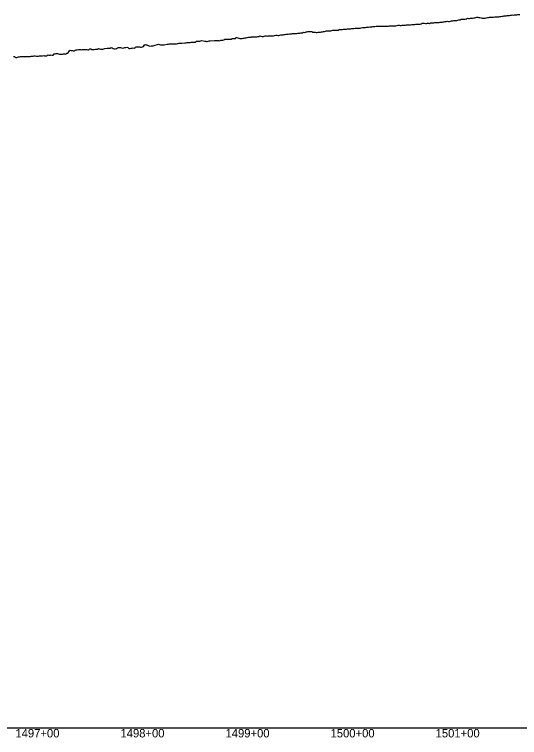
# Model space of a CAD drawing. Extents: x -3793 to 50787, y -1075 to 6138.
# Drawn here: x 37058 to 37538, y 991 to 1679 of the extents above; entities that cross this region are included whole.
import ezdxf

# ---------------------------------------------------------------- set-up
doc = ezdxf.new("R2010")
doc.units = 0
for name, color, linetype in [('RD_DDB_Profile_EX', 7, 'Continuous'), ('RD_DDB_StaTX', 7, 'Continuous'), ('RD_GPK_Profile_Cell', 7, 'Continuous')]:
    doc.layers.add(name, color=color, linetype=linetype)

msp = doc.modelspace()

# ---------------------------------------------------------------- linework, layer by layer
at = {"layer": 'RD_DDB_Profile_EX'}
for points in [[(37508.674974, 1675.9151), (37509.673663, 1675.968005), (37510.965798, 1675.97384), (37511.673484, 1675.97039), (37512.672168, 1676.119435), (37513.681611, 1676.21622), (37514.680281, 1676.317805), (37515.680078, 1676.37617), (37516.679874, 1676.42529), (37517.67858, 1676.483345), (37518.678377, 1676.58241), (37519.677121, 1676.680935), (37520.676917, 1676.78486), (37521.676712, 1676.980765), (37522.675424, 1677.179195), (37523.675219, 1677.22509), (37524.673937, 1677.417975), (37525.673748, 1677.467485), (37526.673558, 1677.775365), (37527.672291, 1677.730305), (37528.672101, 1677.82974), (37529.670837, 1677.9348), (37530.670647, 1677.987805), (37531.670457, 1678.183645), (37532.669196, 1678.13511), (37533.668681, 1678.232545), (37534.66741, 1678.29142), (37535.676784, 1678.38948), (37536.676598, 1678.535125), (37537.675316, 1678.640235), (37538.014017, 1678.656985), (37538.675139, 1678.687875)], [(37410.689588, 1667.469205), (37411.688147, 1667.47197), (37412.686998, 1667.666005), (37413.686646, 1667.71074), (37414.68521, 1667.7619), (37415.684859, 1667.809565), (37416.297034, 1667.871265), (37416.693084, 1667.90701), (37417.692757, 1667.956405), (37418.691359, 1667.90903), (37419.691032, 1667.869155), (37420.689878, 1667.916645), (37421.688454, 1668.305405), (37422.688118, 1668.361695), (37423.686693, 1668.36174), (37424.68636, 1668.314965), (37425.684934, 1668.3179), (37426.684632, 1668.36668), (37427.683206, 1668.41556), (37428.682058, 1668.51433), (37429.821143, 1668.58769), (37430.689972, 1668.71982), (37431.689653, 1668.76893), (37432.688239, 1668.920835), (37433.687921, 1668.92123), (37434.686537, 1668.978605), (37435.685123, 1669.034985), (37436.685078, 1669.07682), (37437.68367, 1669.1261), (37438.683344, 1669.125035), (37439.681936, 1669.37289), (37440.681611, 1669.375975), (37441.689862, 1669.525895), (37442.689548, 1669.522095), (37443.345252, 1669.523405), (37443.688166, 1669.525455), (37444.688134, 1669.76923), (37445.687826, 1670.357955), (37446.686428, 1670.26392), (37447.686121, 1670.26334), (37448.684722, 1670.079025), (37449.684416, 1670.072715), (37450.684111, 1670.262795), (37451.682741, 1670.26479), (37452.682691, 1670.22564), (37453.68238, 1670.66455), (37454.681016, 1670.66539), (37455.680705, 1670.763315), (37456.869361, 1670.881445), (37457.679042, 1670.9598), (37458.688472, 1671.159755), (37459.687085, 1671.06465), (37460.686824, 1671.065185), (37461.686537, 1671.118065), (37462.685176, 1671.365735), (37463.684888, 1671.422275), (37464.683499, 1671.42141), (37465.68324, 1671.75953), (37466.683188, 1671.81015), (37467.681835, 1671.86128), (37468.681541, 1671.96068), (37469.681275, 1672.156445), (37470.679899, 1672.067295), (37471.679647, 1671.966625), (37472.678281, 1672.311115), (37473.678029, 1672.613045), (37474.677752, 1672.760255), (37475.676412, 1672.95809), (37476.685838, 1673.00955), (37477.685593, 1673.00791), (37478.684216, 1673.06543), (37479.683971, 1673.404225), (37480.683701, 1673.499365), (37481.682588, 1673.56119), (37482.682311, 1674.19325), (37483.91758, 1674.181825), (37484.680703, 1674.145355), (37485.680468, 1674.14547), (37486.679114, 1674.246535), (37487.678852, 1674.489565), (37488.678617, 1675.08279), (37489.677262, 1674.895505), (37490.677027, 1674.792075), (37491.675672, 1675.18783), (37492.675437, 1675.144395), (37493.684873, 1675.098765), (37494.683534, 1675.442105), (37495.683277, 1675.440005), (37496.683291, 1675.784235), (37497.681938, 1676.188485), (37498.681719, 1676.035285), (37499.680377, 1675.888405), (37500.680158, 1675.837745), (37501.67991, 1675.546115), (37502.678597, 1675.21849), (37503.678348, 1675.16877), (37504.677036, 1675.221985), (37505.676786, 1675.27502), (37506.676567, 1675.51706), (37507.675224, 1675.763245), (37508.674974, 1675.9151)], [(37315.196745, 1659.662765), (37316.19534, 1659.863285), (37317.193935, 1659.95755), (37318.203914, 1660.010085), (37319.202726, 1660.110435), (37320.201326, 1660.21496), (37321.201728, 1660.315195), (37321.628269, 1660.379425), (37322.200313, 1660.46408), (37323.19883, 1660.515665), (37324.197401, 1660.51591), (37325.197776, 1660.574655), (37326.196351, 1660.67336), (37327.204405, 1660.82297), (37328.204766, 1660.825595), (37329.203343, 1660.87586), (37330.201921, 1661.07116), (37331.200376, 1661.362885), (37331.731592, 1661.317285), (37332.727524, 1661.71079), (37333.723741, 1661.65612), (37334.729012, 1661.94544), (37335.152379, 1662.00805), (37335.724872, 1662.09135), (37336.720688, 1662.382375), (37337.716493, 1662.38353), (37338.721959, 1662.3816), (37339.717749, 1662.47892), (37340.71353, 1662.42972), (37341.7093, 1661.98528), (37342.714654, 1661.88205), (37343.710389, 1661.828325), (37344.706249, 1661.67595), (37345.704709, 1661.67632), (37346.710092, 1661.722435), (37347.705818, 1661.76718), (37348.701552, 1661.96215), (37349.697194, 1662.25549), (37350.725402, 1662.30115), (37351.699889, 1662.356225), (37352.697269, 1662.56189), (37353.694655, 1662.81734), (37354.70191, 1663.02236), (37355.699276, 1663.07873), (37356.696763, 1663.183225), (37357.694163, 1663.23861), (37358.691551, 1663.24694), (37359.699857, 1663.495135), (37360.697246, 1663.602145), (37361.694801, 1663.65593), (37362.200597, 1663.658685), (37362.692219, 1663.661405), (37363.699365, 1663.81766), (37364.696779, 1663.72805), (37365.694168, 1663.738), (37366.691589, 1664.23173), (37367.698951, 1664.248135), (37368.696344, 1664.34954), (37369.693775, 1664.401895), (37370.69121, 1664.553865), (37371.698175, 1664.765545), (37372.695987, 1664.759405), (37373.695596, 1664.753815), (37374.694078, 1664.948925), (37375.724706, 1664.958675), (37376.692227, 1665.00374), (37377.69072, 1665.15297), (37378.690708, 1665.336915), (37379.69882, 1665.32903), (37380.69841, 1665.453175), (37381.696944, 1665.60235), (37382.695478, 1665.5533), (37383.69546, 1665.59803), (37384.693957, 1665.733195), (37385.693582, 1665.733675), (37386.692118, 1665.694845), (37387.691708, 1665.93489), (37388.690244, 1666.23071), (37389.248815, 1666.2871), (37389.689122, 1666.32824), (37390.688716, 1666.325695), (37391.687266, 1666.380035), (37392.696554, 1666.521155), (37393.6951, 1666.572115), (37394.694746, 1666.66639), (37395.693292, 1666.860895), (37396.693247, 1666.91023), (37397.691797, 1667.06735), (37398.690346, 1667.126235), (37399.689984, 1667.306595), (37400.688533, 1667.262065), (37401.688207, 1667.405145), (37402.772925, 1667.501025), (37403.686408, 1667.559775), (37404.694908, 1667.40835), (37405.693468, 1667.40483), (37406.693123, 1667.607295), (37407.691683, 1667.659845), (37408.691339, 1667.56489), (37409.689931, 1667.46746), (37410.689588, 1667.469205)], [(37204.847844, 1650.81867), (37205.844535, 1650.77214), (37206.850739, 1650.71955), (37207.849856, 1650.674725), (37208.872637, 1650.729035), (37211.846423, 1650.77513), (37212.845782, 1651.02565), (37213.435396, 1651.17217), (37213.842447, 1651.269665), (37214.839068, 1651.269435), (37215.845454, 1651.465105), (37216.867043, 1651.46427), (37219.844196, 1651.755465), (37220.840817, 1651.85119), (37221.839882, 1651.955425), (37222.836506, 1652.010635), (37224.839517, 1652.146), (37225.836141, 1652.292905), (37226.959505, 1652.33946), (37227.831929, 1652.29425), (37228.83809, 1652.29106), (37229.834643, 1652.43496), (37230.8443, 1653.375395), (37233.833103, 1653.425725), (37234.829656, 1653.57203), (37235.840214, 1653.768935), (37238.828095, 1653.323205), (37239.824723, 1653.221725), (37240.483614, 1653.02533), (37240.823721, 1652.927085), (37242.826377, 1653.665345), (37243.827746, 1653.66383), (37247.821062, 1653.956065), (37248.81754, 1653.90326), (37249.816507, 1653.855705), (37251.368396, 1653.811255), (37251.819605, 1653.801705), (37252.816846, 1653.60587), (37254.007723, 1654.198405), (37254.824602, 1654.157655), (37255.819717, 1654.11171), (37256.816958, 1654.513925), (37257.814208, 1655.066045), (37258.817924, 1655.06828), (37261.814365, 1655.124255), (37262.811632, 1655.278255), (37263.81871, 1655.283135), (37264.817197, 1655.92799), (37265.814448, 1655.68259), (37266.823766, 1655.73379), (37267.818765, 1655.78669), (37268.200348, 1656.672035), (37269.19882, 1656.71811), (37270.197043, 1656.47633), (37271.195264, 1656.08133), (37272.203434, 1655.980635), (37273.201928, 1655.97446), (37274.200153, 1655.87575), (37275.198377, 1656.02393), (37276.196921, 1656.267665), (37277.195142, 1656.4164), (37278.193363, 1656.564045), (37279.191583, 1656.66282), (37280.19006, 1656.95562), (37281.188302, 1657.10416), (37282.19662, 1657.15412), (37282.823915, 1657.21282), (37283.195866, 1657.25225), (37284.19448, 1657.303195), (37285.193092, 1657.35421), (37286.191708, 1657.50542), (37287.192156, 1657.56169), (37288.190777, 1657.51257), (37289.189391, 1657.663625), (37290.189844, 1657.771045), (37291.198248, 1658.36879), (37292.196872, 1657.97269), (37293.197295, 1657.880085), (37294.195924, 1657.784195), (37294.580051, 1657.82315), (37295.194631, 1657.884805), (37296.193233, 1658.282705), (37297.193644, 1658.239565), (37298.19225, 1658.14234), (37299.190856, 1658.242025), (37300.200994, 1658.29855), (37301.199602, 1658.398765), (37302.198183, 1658.44887), (37303.196793, 1658.3998), (37304.197218, 1658.45452), (37305.195833, 1658.550155), (37306.194415, 1658.846435), (37307.194844, 1658.905575), (37308.19346, 1658.807385), (37309.201693, 1658.807305), (37310.200241, 1659.05573), (37311.200625, 1659.30872), (37312.199215, 1659.30813), (37313.197805, 1659.408645), (37314.198151, 1659.56103), (37315.196745, 1659.662765)], [(37100.33902, 1641.056135), (37101.336259, 1641.055605), (37102.333858, 1640.915015), (37103.331073, 1640.882695), (37104.337739, 1641.214885), (37105.335358, 1641.132215), (37106.333225, 1640.99653), (37107.33085, 1641.80074), (37108.328135, 1641.764665), (37109.334879, 1643.10286), (37110.33254, 1644.62159), (37111.329803, 1644.35194), (37112.328001, 1644.35981), (37113.325285, 1644.175755), (37114.332058, 1644.2207), (37115.329697, 1644.69393), (37116.326981, 1645.17038), (37117.324641, 1645.02336), (37118.331929, 1645.295735), (37118.766631, 1645.273955), (37119.329239, 1645.258445), (37120.326947, 1645.21172), (37121.324277, 1645.16178), (37122.321965, 1645.51728), (37123.328837, 1645.37243), (37124.326651, 1645.41527), (37125.324357, 1645.46332), (37126.321668, 1645.51114), (37127.319374, 1645.13434), (37128.32627, 1645.04623), (37129.324418, 1646.144465), (37130.321746, 1646.14897), (37131.319075, 1645.38469), (37132.538638, 1645.3836), (37133.536671, 1645.43526), (37134.534738, 1645.622435), (37135.532481, 1645.62475), (37136.540125, 1645.774565), (37137.538161, 1646.20504), (37138.536228, 1645.96956), (37139.534294, 1645.765235), (37140.53236, 1645.75935), (37141.530727, 1645.805465), (37142.538451, 1646.10191), (37143.566556, 1646.424095), (37145.81485, 1646.72669), (37146.530719, 1646.55365), (37147.529064, 1646.496095), (37148.526403, 1646.73658), (37149.534229, 1647.231405), (37150.532324, 1646.93206), (37151.53042, 1646.388955), (37152.5285, 1646.10818), (37153.526773, 1646.05564), (37154.524845, 1646.246675), (37155.522905, 1646.892685), (37156.530965, 1647.282165), (37157.529042, 1647.378885), (37158.527112, 1647.179065), (37159.525319, 1646.83233), (37160.52342, 1646.726475), (37161.52078, 1646.8264), (37162.518883, 1647.22264), (37163.526971, 1647.270895), (37164.525071, 1647.617815), (37165.52318, 1647.217505), (37166.521342, 1646.31888), (37167.519443, 1646.414595), (37168.517546, 1646.609945), (37169.515669, 1646.705775), (37170.523742, 1646.802755), (37171.521942, 1646.75117), (37172.520476, 1647.20596), (37172.863068, 1647.46496), (37173.519007, 1647.958535), (37174.517536, 1647.86256), (37175.514791, 1647.960505), (37176.513333, 1648.013685), (37177.521732, 1647.618775), (37178.520263, 1647.672765), (37179.518794, 1647.77597), (37180.517325, 1648.12713), (37181.515855, 1650.110725), (37182.514499, 1649.762525), (37183.535176, 1649.669165), (37185.519892, 1648.688945), (37186.518422, 1648.643605), (37187.516948, 1648.696555), (37188.514181, 1648.891595), (37189.512708, 1648.94433), (37190.557662, 1649.20028), (37194.51526, 1650.342825), (37195.513787, 1650.00785), (37196.512282, 1649.914075), (37197.520469, 1649.920145), (37198.519248, 1649.881045), (37199.5731, 1649.74004), (37199.911287, 1649.80166), (37202.854107, 1650.332435), (37203.850878, 1650.42903), (37204.847844, 1650.81867)], [(37056.650756, 1638.59651), (37057.647116, 1638.64552), (37058.645203, 1637.807915), (37059.650542, 1637.804185), (37060.355305, 1638.20303), (37061.352382, 1638.256235), (37062.359481, 1638.39262), (37063.356892, 1638.574115), (37064.35397, 1638.61867), (37064.670194, 1638.648545), (37065.352317, 1638.70491), (37066.349437, 1638.817115), (37067.355684, 1638.83455), (37069.435309, 1638.774415), (37071.354916, 1638.60637), (37072.352867, 1638.69741), (37073.350351, 1638.888305), (37074.34744, 1638.95812), (37075.345718, 1639.09484), (37076.352072, 1639.19856), (37077.349162, 1639.240295), (37078.347431, 1639.13904), (37079.344598, 1638.9155), (37080.342118, 1639.063685), (37081.348525, 1639.337765), (37082.346449, 1639.422255), (37083.343972, 1639.36746), (37084.341139, 1639.320685), (37085.34866, 1639.58477), (37086.273939, 1639.30593), (37087.342995, 1639.30569), (37088.341199, 1639.22814), (37089.338391, 1640.34641), (37090.345267, 1640.11943), (37091.34246, 1640.00274), (37091.718413, 1640.05683), (37092.340017, 1640.136865), (37093.337258, 1640.10624), (37094.335164, 1640.058965), (37095.342125, 1641.265565), (37096.33934, 1641.30568), (37097.33694, 1641.53591), (37098.33418, 1641.55448), (37099.340813, 1641.229755), (37100.33902, 1641.056135)]]:
    msp.add_lwpolyline(points, dxfattribs=at)
at = {"layer": 'RD_GPK_Profile_Cell'}
msp.add_line((1000, 1000), (46600, 1000), dxfattribs=at)

# ---------------------------------------------------------------- texts
at = {"layer": 'RD_DDB_StaTX'}
for s, p in [('1497+00', (37058.415471, 991)), ('1498+00', (37158.415471, 991)), ('1499+00', (37258.415471, 991)), ('1500+00', (37358.415471, 991)), ('1501+00', (37458.415471, 991))]:
    msp.add_text(s, height=8, dxfattribs=at).set_placement(p)

doc.saveas('drawing.dxf')
